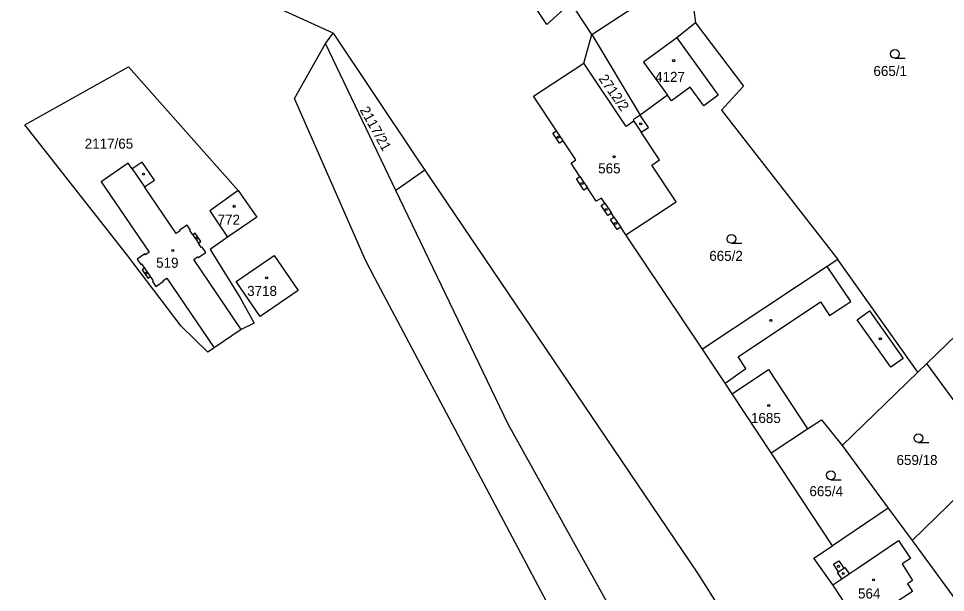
# Model space of a CAD drawing. Extents: x -679220 to -673243, y -1075091 to -1066557.
# Drawn here: x -676093.7 to -675936.5, y -1071108.5 to -1071011.1 of the extents above; entities that cross this region are included whole.
import ezdxf

# ---------------------------------------------------------------- set-up
doc = ezdxf.new("R2010")
doc.units = 0
for name, color, linetype in [('Hranice parcel', 7, 'Continuous'), ('Parcelní čísla', 7, 'Continuous'), ('Vnitřní kresba', 7, 'Continuous'), ('Značky budov', 7, 'Continuous'), ('Značky kultur', 7, 'Continuous')]:
    doc.layers.add(name, color=color, linetype=linetype)

msp = doc.modelspace()

# ---------------------------------------------------------------- linework, layer by layer
at = {"layer": 'Hranice parcel'}
for p, q in [((-675996.43, -1071013.79), (-675979.99, -1071002.93)), ((-675979.99, -1071002.93), (-675978.88, -1071011.82)), ((-675978.88, -1071011.82), (-675982.05, -1071014.38)), ((-676041.61, -1071015.35), (-676040.32, -1071013.59)), ((-675997.82, -1071018.66), (-675996.43, -1071013.79)), ((-675996.43, -1071013.79), (-675988.24, -1071027.49)), ((-676029.67, -1071040.27), (-676041.61, -1071015.35)), ((-676075.02, -1071019.3), (-676056.43, -1071040.26)), ((-675983.62, -1071024.08), (-675988.24, -1071027.49)), ((-676024.76, -1071036.83), (-676029.67, -1071040.27)), ((-675914.53, -1071045.27), (-675939.62, -1071069.63)), ((-676058.23, -1071048.2), (-676061.15, -1071050.27)), ((-675977.66, -1071067.18), (-675990.66, -1071047.82)), ((-675941.15, -1071071.12), (-675954.73, -1071051.97)), ((-676053.72, -1071062.76), (-676055.9, -1071063.84)), ((-676055.9, -1071063.84), (-676060.49, -1071066.96)), ((-676060.49, -1071066.96), (-676061.6, -1071067.68)), ((-675939.62, -1071069.63), (-675941.15, -1071071.12)), ((-675941.15, -1071071.12), (-675953.97, -1071083.56)), ((-675955.62, -1071100.59), (-675966.01, -1071084.81)), ((-675953.97, -1071083.56), (-675946.18, -1071094.17)), ((-675946.18, -1071094.17), (-675955.62, -1071100.59)), ((-675946.18, -1071094.17), (-675942.13, -1071099.68)), ((-675942.13, -1071099.68), (-675932.68, -1071112.54))]:
    msp.add_line(p, q, dxfattribs=at)
for points in [[(-676040.32, -1071013.59), (-676058.35, -1071005.34), (-676079.14, -1070995.47), (-676098.23, -1070982.59)], [(-676000.04, -1071008.49), (-676004.05, -1071012.1), (-676009.31, -1071004.13)], [(-675996.43, -1071013.79), (-675999.17, -1071009.7), (-676000.04, -1071008.49)], [(-675978.88, -1071011.82), (-675970.74, -1071022.54), (-675974.42, -1071026.66), (-675954.73, -1071051.97)], [(-676040.32, -1071013.59), (-676026.39, -1071034.41), (-676024.76, -1071036.83)], [(-675828.15, -1071376.24), (-675863.07, -1071324.61), (-675918.9, -1071243.14), (-675974.74, -1071161.07), (-676000.25, -1071117.38), (-676033.26, -1071055.17), (-676034.84, -1071052.11), (-676046.89, -1071024.68), (-676041.61, -1071015.35)], [(-675982.05, -1071014.38), (-675987.69, -1071018.49), (-675983.62, -1071024.08)], [(-675982.05, -1071014.38), (-675975, -1071024.11), (-675977.45, -1071025.89), (-675979.74, -1071022.74), (-675982.92, -1071025.05), (-675983.62, -1071024.08)], [(-675990.66, -1071047.82), (-675991.55, -1071046.49), (-675992.13, -1071046.87), (-675993.27, -1071045.17), (-675992.69, -1071044.78), (-675993.11, -1071044.14), (-675993.7, -1071044.53), (-675994.83, -1071042.82), (-675994.25, -1071042.44), (-675994.82, -1071041.58), (-675995.7, -1071042.06), (-675997.19, -1071039.81), (-675997.77, -1071040.2), (-675999.04, -1071038.3), (-675998.46, -1071037.91), (-675999.97, -1071035.65), (-675999.17, -1071035.07), (-676001.32, -1071031.85), (-676001.9, -1071032.24), (-676003.04, -1071030.53), (-676002.46, -1071030.14), (-676006.34, -1071024.29), (-675997.82, -1071018.66)], [(-675988.24, -1071027.49), (-675989.45, -1071028.3), (-675989.3, -1071028.52), (-675990.64, -1071029.43), (-675997.82, -1071018.66)], [(-676061.6, -1071067.68), (-676066.12, -1071063.27), (-676075.38, -1071051.1), (-676092.6, -1071029.12), (-676075.02, -1071019.3)], [(-675990.66, -1071047.82), (-675982.12, -1071042.19), (-675986.27, -1071035.98), (-675984.94, -1071035.06), (-675988.05, -1071030.4), (-675986.84, -1071029.59), (-675988.24, -1071027.49)], [(-676055.9, -1071063.84), (-676063.97, -1071051.97), (-676063.32, -1071051.53), (-676063.23, -1071051.66), (-676061.92, -1071050.78), (-676062.54, -1071049.86), (-676062.68, -1071049.95), (-676063.18, -1071049.21), (-676062.77, -1071048.93), (-676063.72, -1071047.52), (-676064.14, -1071047.8), (-676064.63, -1071047.08), (-676064.5, -1071046.99), (-676065.08, -1071046.13), (-676066.37, -1071047), (-676066.28, -1071047.13), (-676066.95, -1071047.58), (-676072.34, -1071039.64), (-676070.64, -1071038.49), (-676072.71, -1071035.45), (-676074.4, -1071036.6), (-676075.08, -1071035.61), (-676079.68, -1071038.78), (-676071.53, -1071050.74), (-676072.15, -1071051.16), (-676072.24, -1071051.03), (-676073.55, -1071051.92), (-676072.95, -1071052.8), (-676072.82, -1071052.71), (-676072.31, -1071053.44), (-676072.73, -1071053.72), (-676071.76, -1071055.14), (-676071.35, -1071054.86), (-676070.84, -1071055.6), (-676070.98, -1071055.69), (-676070.39, -1071056.56), (-676069.08, -1071055.67), (-676069.17, -1071055.54), (-676068.55, -1071055.12), (-676060.49, -1071066.96)], [(-676024.76, -1071036.83), (-675978.54, -1071105.19), (-675946.4, -1071155.9), (-675944.49, -1071156.03), (-675942.33, -1071158.89)], [(-676056.43, -1071040.26), (-676061.23, -1071043.73), (-676058.23, -1071048.2)], [(-676056.43, -1071040.26), (-676053.27, -1071044.78), (-676058.23, -1071048.2)], [(-675957.49, -1071168.83), (-675966.29, -1071155.7), (-675992.19, -1071113.09), (-676010.65, -1071079.94), (-676029.67, -1071040.27)], [(-676061.15, -1071050.27), (-676056.07, -1071058.5), (-676053.72, -1071062.76)], [(-676046.23, -1071057.26), (-676052.71, -1071061.65), (-676056.78, -1071055.7), (-676050.3, -1071051.31), (-676046.23, -1071057.26)], [(-675954.73, -1071051.97), (-675956.51, -1071053.15), (-675977.66, -1071067.18)], [(-675966.01, -1071084.81), (-675972.64, -1071074.76), (-675973.82, -1071072.96), (-675977.66, -1071067.18)], [(-675942.13, -1071099.68), (-675927.78, -1071085.75), (-675939.62, -1071069.63)], [(-675966.01, -1071084.81), (-675959.84, -1071080.69), (-675957.5, -1071079.19), (-675953.97, -1071083.56)], [(-675942.94, -1071120.09), (-675944.05, -1071118.48), (-675944.31, -1071118.07), (-675947.14, -1071119.88), (-675947.76, -1071118.92), (-675948.59, -1071119.48), (-675952.14, -1071114.15), (-675951.31, -1071113.6), (-675955.59, -1071107.17), (-675958.76, -1071102.66), (-675955.62, -1071100.59)]]:
    msp.add_lwpolyline(points, dxfattribs=at)
at = {"layer": 'Vnitřní kresba'}
for p, q in [((-675989.3, -1071028.52), (-675988.05, -1071030.4)), ((-676001.32, -1071031.85), (-676002.46, -1071030.14)), ((-676074.4, -1071036.6), (-676072.34, -1071039.64)), ((-675998.46, -1071037.91), (-675997.19, -1071039.81)), ((-675994.25, -1071042.44), (-675993.11, -1071044.14)), ((-675992.69, -1071044.78), (-675991.55, -1071046.49)), ((-676064.14, -1071047.8), (-676063.18, -1071049.21)), ((-675952.52, -1071059.13), (-675956.51, -1071053.15)), ((-676072.31, -1071053.44), (-676071.35, -1071054.86)), ((-675971.64, -1071068.48), (-675957.67, -1071059.16)), ((-675957.67, -1071059.16), (-675956.12, -1071061.48)), ((-675956.12, -1071061.48), (-675952.52, -1071059.13)), ((-675951.45, -1071062.24), (-675949.32, -1071060.71)), ((-675949.32, -1071060.71), (-675943.61, -1071068.75)), ((-675945.74, -1071070.25), (-675951.45, -1071062.24)), ((-675970.31, -1071070.48), (-675971.64, -1071068.48)), ((-675943.61, -1071068.75), (-675945.74, -1071070.25)), ((-675973.82, -1071072.96), (-675970.31, -1071070.48)), ((-675972.64, -1071074.76), (-675966.47, -1071070.65)), ((-675966.47, -1071070.65), (-675959.84, -1071080.69)), ((-675951.28, -1071104.29), (-675944.43, -1071099.66)), ((-675944.43, -1071099.66), (-675942.41, -1071102.7)), ((-675955.44, -1071103.7), (-675954.52, -1071103.1)), ((-675954.52, -1071103.1), (-675953.7, -1071104.35)), ((-675942.41, -1071102.7), (-675943.82, -1071103.64)), ((-675943.82, -1071103.64), (-675942.03, -1071106.45)), ((-675954.61, -1071104.95), (-675955.44, -1071103.7)), ((-675954.78, -1071105.06), (-675954.61, -1071104.95)), ((-675954.06, -1071106.15), (-675954.78, -1071105.06)), ((-675954.61, -1071104.95), (-675953.7, -1071104.35)), ((-675953.7, -1071104.35), (-675953.53, -1071104.24)), ((-675953.53, -1071104.24), (-675952.82, -1071105.32)), ((-675952.82, -1071105.32), (-675951.28, -1071104.29)), ((-675955.59, -1071107.17), (-675954.06, -1071106.15)), ((-675954.06, -1071106.15), (-675952.82, -1071105.32)), ((-675942.03, -1071106.45), (-675942.89, -1071107)), ((-675942.07, -1071108.29), (-675946.61, -1071111.31)), ((-675942.89, -1071107), (-675942.07, -1071108.29))]:
    msp.add_line(p, q, dxfattribs=at)
at = {"layer": 'Značky budov'}
for centre in [(-675982.56, -1071018.24), (-675988.15, -1071028.96), (-676002.15, -1071031.24), (-675992.64, -1071034.54), (-676072.48, -1071037.5), (-675998.11, -1071039.07), (-676057.11, -1071042.96), (-675994, -1071043.51), (-675992.42, -1071045.85), (-676063.46, -1071048.38), (-676067.51, -1071050.45), (-676072.02, -1071054.32), (-676051.59, -1071055.1), (-675966.08, -1071062.31), (-675947.51, -1071065.42), (-675966.44, -1071076.75), (-675954.6, -1071104.04), (-675953.81, -1071105.24), (-675948.68, -1071106.33)]:
    msp.add_circle(centre, 0.175, dxfattribs=at)
at = {"layer": 'Značky kultur'}
for p, q in [((-675945.04, -1071017.84), (-675943.29, -1071017.84)), ((-675972.76, -1071049.23), (-675971.01, -1071049.23)), ((-675941.04, -1071083.05), (-675939.29, -1071083.05)), ((-675955.89, -1071089.34), (-675954.14, -1071089.34))]:
    msp.add_line(p, q, dxfattribs=at)
for centre in [(-675945.04, -1071017.09), (-675972.76, -1071048.48), (-675941.04, -1071082.3), (-675955.89, -1071088.59)]:
    msp.add_circle(centre, 0.75, dxfattribs=at)

# ---------------------------------------------------------------- texts
at = {"layer": 'Parcelní čísla'}
for s, p in [('4127', (-675985.71, -1071021.84)), ('665/1', (-675948.68, -1071020.84)), ('2117/65', (-676082.45, -1071033.18)), ('565', (-675995.36, -1071037.37)), ('772', (-676059.91, -1071046.07)), ('519', (-676070.34, -1071053.38)), ('665/2', (-675976.52, -1071052.21)), ('3718', (-676054.9, -1071058.16)), ('1685', (-675969.45, -1071079.72)), ('659/18', (-675944.76, -1071086.85)), ('665/4', (-675959.53, -1071092.14)), ('564', (-675951.29, -1071109.5))]:
    msp.add_text(s, height=1.7, dxfattribs=at).set_placement(p)
for s, rotation, p in [('2712/2', 305, (-675995.38, -1071021.29)), ('2117/21', 299, (-676035.85, -1071026.58))]:
    msp.add_text(s, height=1.7, rotation=rotation, dxfattribs=at).set_placement(p)

doc.saveas('drawing.dxf')
